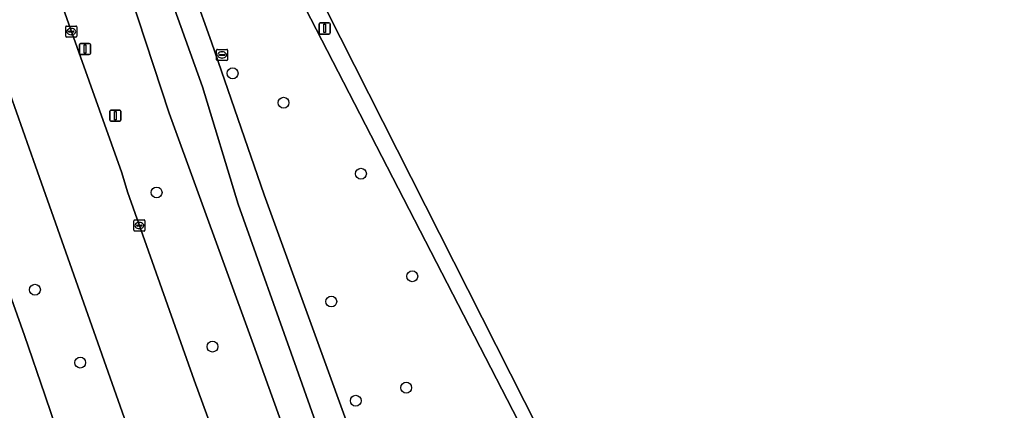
# Model space of a CAD drawing. Extents: x 158835 to 160077, y 386387 to 387778.
# Drawn here: x 159135 to 159222.3, y 387331.1 to 387366.3 of the extents above; entities that cross this region are included whole.
import ezdxf

# ---------------------------------------------------------------- set-up
doc = ezdxf.new("R2010")
doc.units = 0
for name, color, linetype in [('IMGEO_Berm_groen', 7, 'Continuous'), ('IMGEO_Boom', 7, 'Continuous'), ('IMGEO_Fietspad_open', 7, 'Continuous'), ('IMGEO_Groenvoorziening', 7, 'Continuous'), ('IMGEO_Hek', 7, 'Continuous'), ('IMGEO_Kolk', 7, 'Continuous'), ('IMGEO_Lichtmast', 7, 'Continuous'), ('IMGEO_Rijbaan_lokaal_gesloten', 7, 'Continuous'), ('IMGEO_Rioolput', 7, 'Continuous'), ('IMGEO_Verkeersbordpaal', 7, 'Continuous'), ('IMGEO_Voetpad_open', 7, 'Continuous')]:
    doc.layers.add(name, color=color, linetype=linetype)

msp = doc.modelspace()

# ---------------------------------------------------------------- linework, layer by layer
at = {"layer": 'IMGEO_Berm_groen'}
for points in [[(159156.056, 387337.038), (159148.463, 387357.842), (159144.238, 387370.749), (159144.183, 387370.918)], [(159138.782, 387367.789), (159139.083, 387366.881), (159139.278, 387366.374), (159144.21, 387352.481), (159144.707, 387350.791), (159150.713, 387333.864), (159158.378, 387312.911), (159164.298, 387296.365), (159164.848, 387294.711)], [(159144.422, 387330.486), (159136.437, 387353.085), (159132.448, 387364.417), (159127.145, 387361.276), (159131.485, 387349.001), (159135.452, 387337.856), (159137.281, 387332.542), (159140.175, 387324.063), (159141.55, 387320.179), (159142.765, 387317.172), (159145.903, 387309.831), (159146.881, 387307.292), (159148.417, 387303.552), (159151.24, 387297.113), (159152.056, 387295.257), (159153.393, 387292.563), (159154.981, 387289.43)], [(159170.503, 387297.478), (159170.435, 387297.651), (159167.867, 387304.177), (159156.056, 387337.038)]]:
    msp.add_lwpolyline(points, dxfattribs=at)
at = {"layer": 'IMGEO_Boom'}
for centre in [(159154.17, 387361.433), (159158.75, 387358.791), (159165.708, 387352.405), (159147.338, 387350.723), (159170.317, 387343.188), (159136.4, 387341.978), (159163.04, 387340.919), (159152.362, 387336.869), (159140.472, 387335.425), (159169.774, 387333.176), (159165.242, 387332.002)]:
    msp.add_circle(centre, 0.489, dxfattribs=at)
at = {"layer": 'IMGEO_Fietspad_open'}
for points in [[(159167.405, 387314.468), (159164.73, 387321.295), (159159.918, 387334.918), (159154.676, 387349.669), (159151.45, 387360.212), (159147.299, 387371.842)], [(159144.238, 387370.749), (159148.463, 387357.842), (159156.056, 387337.038), (159167.867, 387304.177), (159170.435, 387297.651), (159170.503, 387297.478), (159171.628, 387294.708), (159173.892, 387289.524), (159174.345, 387288.581), (159180.896, 387273.22)]]:
    msp.add_lwpolyline(points, dxfattribs=at)
at = {"layer": 'IMGEO_Groenvoorziening'}
for points in [[(159263.698, 387160.298), (159326.874, 387193.134), (159325.643, 387195.34), (159324.449, 387197.558), (159323.504, 387197.167), (159323.006, 387198.253), (159323.872, 387198.691), (159322.717, 387200.95), (159257.42, 387167.319), (159255.258, 387166.205), (159201.998, 387269.928), (159208.786, 387274.075), (159159.729, 387369.196), (159224.03, 387402.865), (159224.36, 387402.222)], [(159148.676, 387374.273), (159149.084, 387373.132), (159152.273, 387364.229), (159157.013, 387350.501), (159169.799, 387315.299)]]:
    msp.add_lwpolyline(points, dxfattribs=at)
for points in [[(159271.329, 387301.63), (159270.192, 387303.833), (159271.952, 387304.725), (159271.785, 387305.054), (159271.465, 387305.683), (159209.686, 387274.058), (159161.319, 387369.689), (159224.36, 387402.222), (159224.03, 387402.865), (159159.729, 387369.196), (159208.786, 387274.075), (159201.998, 387269.928), (159255.258, 387166.205), (159257.42, 387167.319), (159205.883, 387267.861)], [(159224.455, 387402.271), (159224.36, 387402.222), (159161.319, 387369.689), (159209.686, 387274.058), (159271.465, 387305.683), (159269.637, 387309.279), (159271.699, 387310.319)]]:
    msp.add_lwpolyline(points, close=True, dxfattribs=at)
at = {"layer": 'IMGEO_Hek'}
msp.add_lwpolyline([(159224.03, 387402.865), (159159.729, 387369.196), (159208.786, 387274.075), (159201.998, 387269.928), (159255.258, 387166.205), (159257.42, 387167.319)], dxfattribs=at)
at = {"layer": 'IMGEO_Kolk'}
for p, q in [((159139.164, 387364.761), (159139.164, 387365.613)), ((159139.239, 387365.687), (159140.091, 387365.687)), ((159139.652, 387365.467), (159139.677, 387365.467)), ((159140.165, 387365.613), (159140.165, 387364.761)), ((159140.091, 387364.687), (159139.239, 387364.687)), ((159139.423, 387365.181), (159139.423, 387365.193)), ((159139.861, 387365.144), (159139.463, 387365.144)), ((159139.466, 387365.23), (159139.864, 387365.23)), ((159139.675, 387364.907), (159139.65, 387364.907)), ((159139.907, 387365.193), (159139.907, 387365.181)), ((159145.286, 387347.323), (159145.286, 387348.175)), ((159145.361, 387348.249), (159146.213, 387348.249)), ((159145.588, 387347.792), (159145.986, 387347.792)), ((159145.774, 387348.029), (159145.799, 387348.029)), ((159146.287, 387348.175), (159146.287, 387347.323)), ((159146.213, 387347.249), (159145.361, 387347.249)), ((159145.545, 387347.743), (159145.545, 387347.755)), ((159145.983, 387347.706), (159145.585, 387347.706)), ((159145.797, 387347.469), (159145.772, 387347.469)), ((159146.029, 387347.755), (159146.029, 387347.743))]:
    msp.add_line(p, q, dxfattribs=at)
for points in [[(159139.164, 387364.761), (159139.164, 387365.613)], [(159139.239, 387365.687), (159140.091, 387365.687)], [(159140.165, 387365.613), (159140.165, 387364.761)], [(159140.091, 387364.687), (159139.239, 387364.687)], [(159145.286, 387347.323), (159145.286, 387348.175)], [(159145.361, 387348.249), (159146.213, 387348.249)], [(159146.287, 387348.175), (159146.287, 387347.323)], [(159146.213, 387347.249), (159145.361, 387347.249)]]:
    msp.add_lwpolyline(points, dxfattribs=at)
for centre, radius, start, end in [((159139.241, 387365.611), 0.0765, 91.55205, 178.44795), ((159139.241, 387365.611), 0.0765, 91.55205, 178.44795), ((159140.089, 387365.611), 0.0765, 1.55205, 88.44795), ((159140.089, 387365.611), 0.0765, 1.55205, 88.44795), ((159139.241, 387364.763), 0.0765, 181.55205, 268.44795), ((159139.241, 387364.763), 0.0765, 181.55205, 268.44795), ((159139.463, 387365.19), 0.0403, 85.87752, 175.75265), ((159139.46, 387365.18), 0.0366, 178.93798, 274.71019), ((159139.864, 387365.187), 0.043, 264.86636, 352.45326), ((159139.868, 387365.192), 0.0386, 1.73085, 96.63898), ((159140.089, 387364.763), 0.0765, 271.55205, 358.44795), ((159140.089, 387364.763), 0.0765, 271.55205, 358.44795), ((159145.363, 387348.173), 0.0765, 91.55205, 178.44795), ((159145.363, 387348.173), 0.0765, 91.55205, 178.44795), ((159145.585, 387347.752), 0.0403, 85.87752, 175.75265), ((159145.99, 387347.754), 0.0386, 1.73085, 96.63898), ((159146.211, 387348.173), 0.0765, 1.55205, 88.44795), ((159146.211, 387348.173), 0.0765, 1.55205, 88.44795), ((159145.363, 387347.325), 0.0765, 181.55205, 268.44795), ((159145.363, 387347.325), 0.0765, 181.55205, 268.44795), ((159145.582, 387347.742), 0.0366, 178.93798, 274.71019), ((159145.986, 387347.749), 0.043, 264.86636, 352.45326), ((159146.211, 387347.325), 0.0765, 271.55205, 358.44795), ((159146.211, 387347.325), 0.0765, 271.55205, 358.44795)]:
    msp.add_arc(centre, radius, start, end, dxfattribs=at)
for centre, major_axis, ratio, start_param, end_param in [((159139.651, 387365.187), (-0.387, 0.002), 0.722429, 4.712389, 7.853982), ((159139.676, 387365.187), (-0.39, 0.002), 0.717154, 1.570796, 4.712389), ((159145.773, 387347.749), (-0.387, 0.002), 0.722429, 4.712389, 7.853982), ((159145.798, 387347.749), (-0.39, 0.002), 0.717154, 1.570796, 4.712389)]:
    msp.add_ellipse(centre, major_axis=major_axis, ratio=ratio, start_param=start_param, end_param=end_param, dxfattribs=at)
at = {"layer": 'IMGEO_Lichtmast'}
for p, q in [((159161.938, 387365.068), (159161.938, 387365.868)), ((159161.938, 387365.868), (159161.938, 387365.068)), ((159162.038, 387365.968), (159162.828, 387365.968)), ((159162.828, 387365.968), (159162.038, 387365.968)), ((159162.928, 387365.868), (159162.928, 387365.068)), ((159162.928, 387365.068), (159162.928, 387365.868)), ((159162.828, 387364.968), (159162.038, 387364.968)), ((159162.038, 387364.968), (159162.828, 387364.968)), ((159140.394, 387363.224), (159140.394, 387364.024)), ((159140.394, 387364.024), (159140.394, 387363.224)), ((159140.494, 387364.124), (159141.284, 387364.124)), ((159141.284, 387364.124), (159140.494, 387364.124)), ((159141.384, 387364.024), (159141.384, 387363.224)), ((159141.384, 387363.224), (159141.384, 387364.024)), ((159141.284, 387363.124), (159140.494, 387363.124)), ((159140.494, 387363.124), (159141.284, 387363.124))]:
    msp.add_line(p, q, dxfattribs=at)
for points in [[(159162.358, 387365.843), (159162.508, 387365.843), (159162.508, 387365.093), (159162.358, 387365.093), (159162.358, 387365.843)], [(159140.814, 387363.999), (159140.964, 387363.999), (159140.964, 387363.249), (159140.814, 387363.249), (159140.814, 387363.999)]]:
    msp.add_lwpolyline(points, dxfattribs=at)
for centre, start, end in [((159162.038, 387365.868), 90, 180), ((159162.038, 387365.868), 90, 180), ((159162.828, 387365.868), 0, 90), ((159162.828, 387365.868), 360, 90), ((159162.038, 387365.068), 180, 270), ((159162.038, 387365.068), 180, 270), ((159162.828, 387365.068), 270, 0), ((159162.828, 387365.068), 270, 0), ((159140.494, 387364.024), 90, 180), ((159140.494, 387364.024), 90, 180), ((159141.284, 387364.024), 0, 90), ((159141.284, 387364.024), 360, 90), ((159140.494, 387363.224), 180, 270), ((159140.494, 387363.224), 180, 270), ((159141.284, 387363.224), 270, 0), ((159141.284, 387363.224), 270, 0)]:
    msp.add_arc(centre, 0.1, start, end, dxfattribs=at)
at = {"layer": 'IMGEO_Rijbaan_lokaal_gesloten'}
for points in [[(159129.508, 387372.769), (159129.709, 387372.197), (159130.735, 387369.282), (159131.084, 387368.293), (159132.448, 387364.417), (159136.437, 387353.085), (159144.422, 387330.486), (159150.85, 387312.913), (159156.261, 387297.757), (159157.279, 387294.926), (159158.592, 387291.342), (159164.848, 387294.711), (159164.298, 387296.365), (159158.378, 387312.911)], [(159158.378, 387312.911), (159150.713, 387333.864), (159144.707, 387350.791), (159144.21, 387352.481), (159139.278, 387366.374), (159139.083, 387366.881), (159138.782, 387367.789)], [(159132.922, 387326.705), (159136.497, 387317.277), (159137.458, 387315.111), (159140.494, 387307.527), (159142.943, 387301.769), (159147.085, 387292.362), (159149.373, 387287.073), (159149.608, 387286.535), (159154.981, 387289.43), (159153.393, 387292.563), (159152.056, 387295.257), (159151.24, 387297.113), (159148.417, 387303.552), (159146.881, 387307.292), (159145.903, 387309.831), (159142.765, 387317.172), (159141.55, 387320.179), (159140.175, 387324.063), (159137.281, 387332.542), (159135.452, 387337.856), (159131.485, 387349.001)]]:
    msp.add_lwpolyline(points, dxfattribs=at)
at = {"layer": 'IMGEO_Rioolput'}
for p, q in [((159152.723, 387362.66), (159152.723, 387363.512)), ((159152.798, 387363.586), (159153.65, 387363.586)), ((159153.724, 387363.512), (159153.724, 387362.66)), ((159152.982, 387363.08), (159152.982, 387363.092)), ((159153.42, 387363.043), (159153.022, 387363.043)), ((159153.025, 387363.129), (159153.423, 387363.129)), ((159153.234, 387362.806), (159153.209, 387362.806)), ((159153.211, 387363.366), (159153.236, 387363.366)), ((159153.466, 387363.092), (159153.466, 387363.08)), ((159153.65, 387362.586), (159152.798, 387362.586))]:
    msp.add_line(p, q, dxfattribs=at)
for points in [[(159152.723, 387362.66), (159152.723, 387363.512)], [(159152.798, 387363.586), (159153.65, 387363.586)], [(159153.724, 387363.512), (159153.724, 387362.66)], [(159153.65, 387362.586), (159152.798, 387362.586)]]:
    msp.add_lwpolyline(points, dxfattribs=at)
for centre, radius, start, end in [((159152.8, 387363.51), 0.0765, 91.55205, 178.44795), ((159152.8, 387363.51), 0.0765, 91.55205, 178.44795), ((159153.648, 387363.51), 0.0765, 1.55205, 88.44795), ((159153.648, 387363.51), 0.0765, 1.55205, 88.44795), ((159152.8, 387362.662), 0.0765, 181.55205, 268.44795), ((159152.8, 387362.662), 0.0765, 181.55205, 268.44795), ((159153.022, 387363.089), 0.0403, 85.87752, 175.75265), ((159153.019, 387363.079), 0.0366, 178.93798, 274.71019), ((159153.423, 387363.086), 0.043, 264.86636, 352.45326), ((159153.427, 387363.091), 0.0386, 1.73085, 96.63898), ((159153.648, 387362.662), 0.0765, 271.55205, 358.44795), ((159153.648, 387362.662), 0.0765, 271.55205, 358.44795)]:
    msp.add_arc(centre, radius, start, end, dxfattribs=at)
for centre, major_axis, ratio, start_param, end_param in [((159153.21, 387363.086), (-0.387, 0.002), 0.722429, 4.712389, 7.853982), ((159153.235, 387363.086), (-0.39, 0.002), 0.717154, 1.570796, 4.712389)]:
    msp.add_ellipse(centre, major_axis=major_axis, ratio=ratio, start_param=start_param, end_param=end_param, dxfattribs=at)
at = {"layer": 'IMGEO_Verkeersbordpaal'}
for p, q in [((159143.135, 387357.228), (159143.135, 387358.028)), ((159143.135, 387358.028), (159143.135, 387357.228)), ((159143.235, 387358.128), (159144.025, 387358.128)), ((159144.025, 387358.128), (159143.235, 387358.128)), ((159144.125, 387358.028), (159144.125, 387357.228)), ((159144.125, 387357.228), (159144.125, 387358.028)), ((159144.025, 387357.128), (159143.235, 387357.128)), ((159143.235, 387357.128), (159144.025, 387357.128))]:
    msp.add_line(p, q, dxfattribs=at)
msp.add_lwpolyline([(159143.555, 387358.003), (159143.705, 387358.003), (159143.705, 387357.253), (159143.555, 387357.253), (159143.555, 387358.003)], dxfattribs=at)
for centre, start, end in [((159143.235, 387358.028), 90, 180), ((159143.235, 387358.028), 90, 180), ((159144.025, 387358.028), 0, 90), ((159144.025, 387358.028), 360, 90), ((159143.235, 387357.228), 180, 270), ((159143.235, 387357.228), 180, 270), ((159144.025, 387357.228), 270, 0), ((159144.025, 387357.228), 270, 0)]:
    msp.add_arc(centre, 0.1, start, end, dxfattribs=at)
at = {"layer": 'IMGEO_Voetpad_open'}
for points in [[(159149.879, 387377.204), (159149.751, 387377.196), (159146.179, 387374.979), (159147.192, 387372.141), (159147.299, 387371.842), (159151.45, 387360.212), (159154.676, 387349.669), (159159.918, 387334.918), (159164.73, 387321.295), (159167.405, 387314.468), (159175.995, 387292.396), (159185.609, 387270.852), (159193.579, 387254.862), (159196.082, 387250), (159212.826, 387217.468), (159224.192, 387195.365), (159239.654, 387165.944), (159241.072, 387163.276), (159241.987, 387161.499)], [(159169.799, 387315.299), (159157.013, 387350.501), (159152.273, 387364.229), (159149.084, 387373.132), (159148.676, 387374.273)]]:
    msp.add_lwpolyline(points, dxfattribs=at)

doc.saveas('drawing.dxf')
